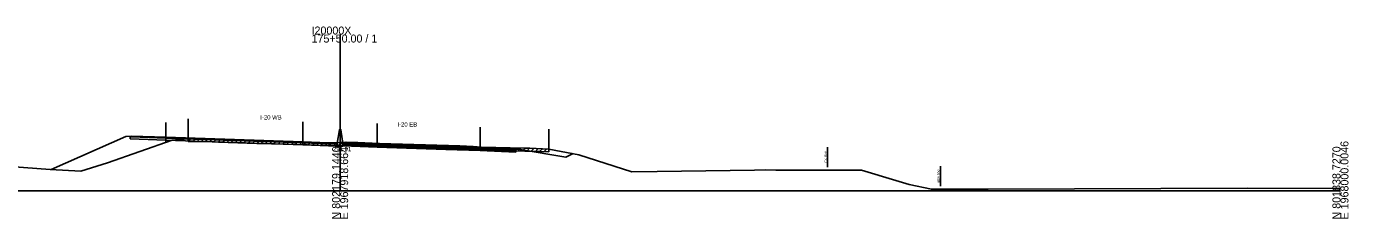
# Model space of a CAD drawing. Extents: x -4026 to 9638, y -10 to 19609.
# Drawn here: x 4240.2 to 4702.8, y 16990.3 to 17057.6 of the extents above; entities that cross this region are included whole.
import ezdxf

# ---------------------------------------------------------------- set-up
doc = ezdxf.new("R2010")
doc.units = 0
for name, color, linetype in [('RD_EX_Road', 7, 'Continuous'), ('RD_GPK_XS_Cell', 7, 'Continuous'), ('RD_PD_ALT1_TrvlWay', 7, 'Continuous'), ('RD_TX_Misc1', 7, 'Continuous'), ('RD_XS_Base', 7, 'Continuous'), ('RD_XS_ExGround', 7, 'Continuous'), ('RD_XS_ExPaveRet', 7, 'Continuous'), ('RD_XS_ExRW', 7, 'Continuous'), ('RD_XS_Greenside', 7, 'Continuous'), ('RD_XS_MedBWall', 7, 'Continuous'), ('RD_XS_NewRW', 7, 'Continuous'), ('RD_XS_Pave', 7, 'Continuous'), ('RD_XS_PaveOvlay', 7, 'Continuous'), ('RD_XS_TieSlope', 7, 'Continuous'), ('RD_XS_TX_Elev_EX', 7, 'Continuous')]:
    doc.layers.add(name, color=color, linetype=linetype)

msp = doc.modelspace()

# ---------------------------------------------------------------- linework, layer by layer
at = {"layer": 'RD_EX_Road'}
for p, q in [((4296.81, 17025.25), (4296.81, 17018.25)), ((4423.01, 17021.66), (4423.01, 17014.66))]:
    msp.add_line(p, q, dxfattribs=at)
at = {"layer": 'RD_GPK_XS_Cell'}
for p, q in [((4350, 17000), (4350, 17054.75)), ((4000, 17000), (4350, 17000)), ((4350, 17000), (4700, 17000))]:
    msp.add_line(p, q, dxfattribs=at)
at = {"layer": 'RD_PD_ALT1_TrvlWay'}
for p, q in [((4289, 17023.95), (4289, 17016.95)), ((4337, 17024.15), (4337, 17017.15)), ((4363, 17023.65), (4363, 17016.65)), ((4399, 17022.37), (4399, 17015.37))]:
    msp.add_line(p, q, dxfattribs=at)
at = {"layer": 'RD_XS_Base'}
for points in [[(4276.5, 17018.23), (4276.5, 17018.9)], [(4276.5, 17018.9), (4277, 17018.89), (4289, 17018.47)], [(4289, 17017.8), (4276.5, 17018.23)], [(4337, 17016.84), (4313, 17017.66), (4289, 17018.47)], [(4289, 17018.47), (4289, 17017.8)], [(4289, 17018.47), (4289, 17018.47), (4289, 17017.8), (4289, 17017.8)], [(4289, 17017.8), (4313, 17016.99), (4337, 17016.17)], [(4337, 17016.17), (4337, 17016.84)], [(4349, 17016.37), (4337, 17016.84)], [(4337, 17016.17), (4349, 17015.7)], [(4349, 17015.7), (4349, 17016.37)], [(4351, 17015.76), (4351, 17016.43)], [(4351, 17016.43), (4363, 17016.01)], [(4363, 17015.34), (4351, 17015.76)], [(4363, 17015.34), (4363, 17016.01)], [(4363, 17016.01), (4387, 17015.2), (4399, 17014.79)], [(4399, 17014.12), (4387, 17014.53), (4363, 17015.34)], [(4399, 17014.79), (4399, 17014.79), (4399, 17014.12), (4399, 17014.12)], [(4399, 17014.12), (4399, 17014.79)], [(4411.5, 17014.29), (4411, 17014.31), (4399, 17014.79)], [(4399, 17014.12), (4411.5, 17013.62)], [(4411.5, 17013.62), (4411.5, 17014.29)]]:
    msp.add_lwpolyline(points, dxfattribs=at)
at = {"layer": 'RD_XS_ExGround'}
msp.add_lwpolyline([(4223.57, 17009.37), (4248.55, 17007.52), (4259.24, 17006.93), (4268.64, 17009.87), (4291.21, 17017.71), (4295.42, 17018.1), (4296.81, 17018.25), (4305.18, 17018.16), (4305.93, 17018.15), (4307.46, 17018.1), (4320.82, 17017.59), (4331.12, 17017.32), (4342.28, 17017), (4346.56, 17016.87), (4348.11, 17016.82), (4348.57, 17016.84), (4350, 17016.91), (4352.09, 17017.03), (4356.18, 17016.89), (4358.63, 17016.79), (4363.77, 17016.63), (4391.89, 17015.75), (4396.49, 17015.52), (4399.3, 17015.35), (4414.59, 17014.96), (4415.34, 17014.95), (4416.33, 17014.91), (4423.01, 17014.66), (4433.55, 17012.67), (4452.03, 17006.68), (4460.91, 17006.81), (4494.95, 17007.28), (4498.98, 17007.4), (4502.48, 17007.22), (4522.23, 17007.29), (4532.47, 17007.23), (4544.49, 17003.64), (4549.15, 17002.25), (4556.88, 17000.59), (4557.48, 17000.62), (4563.84, 17000.63), (4576.7, 17000.59), (4667.36, 17000.96), (4700, 17000.84)], dxfattribs=at)
at = {"layer": 'RD_XS_ExPaveRet'}
for p, q in [((4296.81, 17017.25), (4296.81, 17018.25)), ((4296.81, 17017.25), (4297.8, 17018.24)), ((4296.81, 17017.25), (4305.18, 17017.16)), ((4298.31, 17017.23), (4299.3, 17018.22)), ((4299.81, 17017.22), (4300.8, 17018.21)), ((4301.31, 17017.2), (4302.3, 17018.19)), ((4302.81, 17017.18), (4303.8, 17018.17)), ((4304.31, 17017.17), (4305.3, 17018.16)), ((4305.18, 17017.16), (4305.93, 17017.15)), ((4305.81, 17017.15), (4306.78, 17018.12)), ((4305.93, 17017.15), (4307.46, 17017.1)), ((4307.31, 17017.1), (4308.27, 17018.07)), ((4307.46, 17017.1), (4320.82, 17016.59)), ((4308.81, 17017.05), (4309.77, 17018.01)), ((4310.31, 17016.99), (4311.27, 17017.95)), ((4311.81, 17016.93), (4312.77, 17017.9)), ((4313.31, 17016.88), (4314.27, 17017.84)), ((4314.81, 17016.82), (4315.77, 17017.78)), ((4316.31, 17016.76), (4317.27, 17017.72)), ((4317.81, 17016.7), (4318.77, 17017.67)), ((4319.31, 17016.65), (4320.27, 17017.61)), ((4320.81, 17016.59), (4321.78, 17017.56)), ((4320.82, 17016.59), (4331.12, 17016.32)), ((4322.31, 17016.55), (4323.28, 17017.52)), ((4323.81, 17016.51), (4324.78, 17017.48)), ((4325.31, 17016.47), (4326.28, 17017.45)), ((4326.81, 17016.43), (4327.78, 17017.41)), ((4328.31, 17016.39), (4329.28, 17017.37)), ((4329.81, 17016.35), (4330.78, 17017.33)), ((4331.12, 17016.32), (4342.28, 17016)), ((4331.31, 17016.31), (4332.28, 17017.28)), ((4332.81, 17016.27), (4333.78, 17017.24)), ((4334.31, 17016.23), (4335.28, 17017.2)), ((4335.81, 17016.18), (4336.78, 17017.16)), ((4337.31, 17016.14), (4338.28, 17017.11)), ((4338.81, 17016.1), (4339.78, 17017.07)), ((4340.31, 17016.05), (4341.28, 17017.03)), ((4341.81, 17016.01), (4342.78, 17016.98)), ((4342.28, 17016), (4346.56, 17015.87)), ((4343.31, 17015.97), (4344.28, 17016.94)), ((4344.81, 17015.93), (4345.78, 17016.9)), ((4346.31, 17015.88), (4347.27, 17016.85)), ((4346.56, 17015.87), (4348.11, 17015.82)), ((4347.81, 17015.83), (4348.83, 17016.85)), ((4348.11, 17015.82), (4348.57, 17015.84)), ((4348.57, 17015.84), (4350, 17015.91)), ((4349.31, 17015.88), (4350.37, 17016.94)), ((4350, 17015.91), (4352.09, 17016.03)), ((4350.81, 17015.96), (4351.87, 17017.02)), ((4352.09, 17016.03), (4356.18, 17015.89)), ((4352.31, 17016.02), (4353.27, 17016.99)), ((4353.81, 17015.97), (4354.77, 17016.94)), ((4355.31, 17015.92), (4356.27, 17016.89)), ((4356.18, 17015.89), (4358.63, 17015.79)), ((4356.81, 17015.87), (4357.77, 17016.83)), ((4358.31, 17015.8), (4359.27, 17016.77)), ((4358.63, 17015.79), (4363.77, 17015.63)), ((4359.81, 17015.75), (4360.78, 17016.72)), ((4361.31, 17015.71), (4362.28, 17016.68)), ((4362.81, 17015.66), (4363.78, 17016.63)), ((4363.77, 17015.63), (4391.89, 17014.75)), ((4364.31, 17015.61), (4365.28, 17016.58)), ((4365.81, 17015.57), (4366.78, 17016.54)), ((4367.31, 17015.52), (4368.28, 17016.49)), ((4368.81, 17015.47), (4369.78, 17016.44)), ((4370.31, 17015.42), (4371.28, 17016.39)), ((4371.81, 17015.38), (4372.78, 17016.35)), ((4373.31, 17015.33), (4374.28, 17016.3)), ((4374.81, 17015.28), (4375.78, 17016.25)), ((4376.31, 17015.24), (4377.28, 17016.21)), ((4377.81, 17015.19), (4378.78, 17016.16)), ((4379.31, 17015.14), (4380.28, 17016.11)), ((4380.81, 17015.1), (4381.78, 17016.07)), ((4382.31, 17015.05), (4383.28, 17016.02)), ((4383.81, 17015), (4384.78, 17015.97)), ((4385.31, 17014.96), (4386.28, 17015.92)), ((4386.81, 17014.91), (4387.78, 17015.88)), ((4388.31, 17014.86), (4389.28, 17015.83)), ((4389.81, 17014.81), (4390.78, 17015.78)), ((4391.31, 17014.77), (4392.27, 17015.73)), ((4391.89, 17014.75), (4396.49, 17014.52)), ((4392.81, 17014.7), (4393.76, 17015.66)), ((4394.31, 17014.63), (4395.26, 17015.58)), ((4395.81, 17014.55), (4396.76, 17015.5)), ((4396.49, 17014.52), (4399.3, 17014.35)), ((4397.31, 17014.47), (4398.25, 17015.41)), ((4398.81, 17014.38), (4399.76, 17015.34)), ((4400.31, 17014.32), (4401.28, 17015.3)), ((4401.81, 17014.28), (4402.78, 17015.26)), ((4403.31, 17014.25), (4404.28, 17015.22)), ((4404.81, 17014.21), (4405.78, 17015.18)), ((4406.31, 17014.17), (4407.28, 17015.15)), ((4407.81, 17014.13), (4408.78, 17015.11)), ((4409.31, 17014.1), (4410.28, 17015.07)), ((4410.81, 17014.06), (4411.78, 17015.03)), ((4412.31, 17014.02), (4413.28, 17015)), ((4413.81, 17013.98), (4414.78, 17014.96)), ((4415.31, 17013.95), (4416.27, 17014.91)), ((4416.81, 17013.89), (4417.77, 17014.86)), ((4418.31, 17013.84), (4419.27, 17014.8)), ((4419.81, 17013.78), (4420.77, 17014.74)), ((4421.31, 17013.72), (4422.27, 17014.69)), ((4423.01, 17014.66), (4423.01, 17013.66)), ((4399.3, 17014.35), (4414.59, 17013.96)), ((4414.59, 17013.96), (4415.34, 17013.95)), ((4415.34, 17013.95), (4416.33, 17013.91)), ((4416.33, 17013.91), (4423.01, 17013.66))]:
    msp.add_line(p, q, dxfattribs=at)
at = {"layer": 'RD_XS_ExRW'}
msp.add_line((4520.53, 17008.29), (4520.53, 17015.29), dxfattribs=at)
at = {"layer": 'RD_XS_Greenside'}
for points in [[(4275, 17019.06), (4248.94, 17007.5)], [(4277, 17019.22), (4275, 17019.06)], [(4411, 17014.65), (4413, 17014.48)], [(4413, 17014.48), (4429, 17011.81)]]:
    msp.add_lwpolyline(points, dxfattribs=at)
at = {"layer": 'RD_XS_MedBWall'}
for points in [[(4349, 17016.7), (4349.75, 17021.43), (4350.25, 17021.43), (4351, 17016.76)], [(4349, 17015.7), (4349, 17016.7)], [(4351, 17015.7), (4349, 17015.7)], [(4351, 17016.76), (4351, 17015.7)]]:
    msp.add_lwpolyline(points, dxfattribs=at)
at = {"layer": 'RD_XS_NewRW'}
msp.add_line((4560.02, 17001.63), (4560.02, 17008.63), dxfattribs=at)
at = {"layer": 'RD_XS_Pave'}
for points in [[(4277, 17018.89), (4277, 17019.05)], [(4277, 17019.05), (4289, 17018.64)], [(4289, 17018.47), (4277, 17018.89)], [(4289, 17018.64), (4289, 17018.64), (4289, 17018.47), (4289, 17018.47)], [(4289, 17018.47), (4289, 17018.64)], [(4289, 17018.64), (4313, 17017.83), (4337, 17017.01)], [(4337, 17016.84), (4313, 17017.66), (4289, 17018.47)], [(4337, 17017.01), (4349, 17016.54)], [(4337, 17016.84), (4337, 17017.01)], [(4349, 17016.37), (4337, 17016.84)], [(4349, 17016.54), (4349, 17016.37)], [(4363, 17016.18), (4351, 17016.6)], [(4351, 17016.6), (4351, 17016.43)], [(4351, 17016.43), (4363, 17016.01)], [(4399, 17014.96), (4387, 17015.37), (4363, 17016.18)], [(4363, 17016.18), (4363, 17016.01)], [(4363, 17016.01), (4387, 17015.2), (4399, 17014.79)], [(4399, 17014.96), (4399, 17014.96), (4399, 17014.79), (4399, 17014.79)], [(4399, 17014.79), (4399, 17014.96)], [(4411, 17014.48), (4399, 17014.96)], [(4399, 17014.79), (4411, 17014.31)], [(4411, 17014.31), (4411, 17014.48)]]:
    msp.add_lwpolyline(points, dxfattribs=at)
at = {"layer": 'RD_XS_PaveOvlay'}
for points in [[(4277, 17019.05), (4277, 17019.22)], [(4277, 17019.22), (4289, 17018.81)], [(4289, 17018.64), (4277, 17019.05)], [(4289, 17018.81), (4289, 17018.64)], [(4289, 17018.81), (4313, 17018), (4337, 17017.18)], [(4289, 17018.81), (4289, 17018.81), (4289, 17018.64), (4289, 17018.64)], [(4337, 17017.01), (4313, 17017.83), (4289, 17018.64)], [(4337, 17017.18), (4337, 17017.01)], [(4337, 17017.18), (4349, 17016.7)], [(4349, 17016.54), (4337, 17017.01)], [(4349, 17016.7), (4349, 17016.54)], [(4363, 17016.35), (4351, 17016.76)], [(4351, 17016.76), (4351, 17016.6)], [(4351, 17016.6), (4363, 17016.18)], [(4399, 17015.13), (4387, 17015.54), (4363, 17016.35)], [(4363, 17016.35), (4363, 17016.18)], [(4363, 17016.18), (4387, 17015.37), (4399, 17014.96)], [(4399, 17014.96), (4399, 17015.13)], [(4399, 17015.13), (4399, 17015.13), (4399, 17014.96), (4399, 17014.96)], [(4399, 17015.13), (4411, 17014.65)], [(4411, 17014.48), (4399, 17014.96)], [(4411, 17014.65), (4411, 17014.48)]]:
    msp.add_lwpolyline(points, dxfattribs=at)
at = {"layer": 'RD_XS_TieSlope'}
msp.add_lwpolyline([(4429, 17011.81), (4431.49, 17013.06)], dxfattribs=at)

# ---------------------------------------------------------------- texts
at = {"layer": 'RD_GPK_XS_Cell'}
for s, p in [('I20000X', (4340, 17054.75)), ('175+50.00 / 1', (4340, 17051.95))]:
    msp.add_text(s, height=2.8, dxfattribs=at).set_placement(p)
for s, p in [('N 802179.1440', (4350, 16990)), ('E 1967918.6644', (4352.8, 16990)), ('N 801838.7270', (4700, 16990)), ('E 1968000.0046', (4702.8, 16990))]:
    msp.add_text(s, height=2.8, rotation=90, dxfattribs=at).set_placement(p)
at = {"layer": 'RD_TX_Misc1'}
for s, p in [('I-20 WB', (4322.06, 17025)), ('I-20 EB', (4370.06, 17022.54))]:
    msp.add_text(s, height=1.5, dxfattribs=at).set_placement(p)
at = {"layer": 'RD_XS_ExRW'}
msp.add_text('EX. R/W ', height=0.75, rotation=90, dxfattribs=at).set_placement((4520.28, 17009.97))
at = {"layer": 'RD_XS_NewRW'}
msp.add_text('NEW R/W ', height=0.75, rotation=90, dxfattribs=at).set_placement((4559.76, 17002.77))
at = {"layer": 'RD_XS_TX_Elev_EX'}
msp.add_text('291.91', height=1.5, dxfattribs=at).set_placement((4347.52, 17013.91))

doc.saveas('drawing.dxf')
